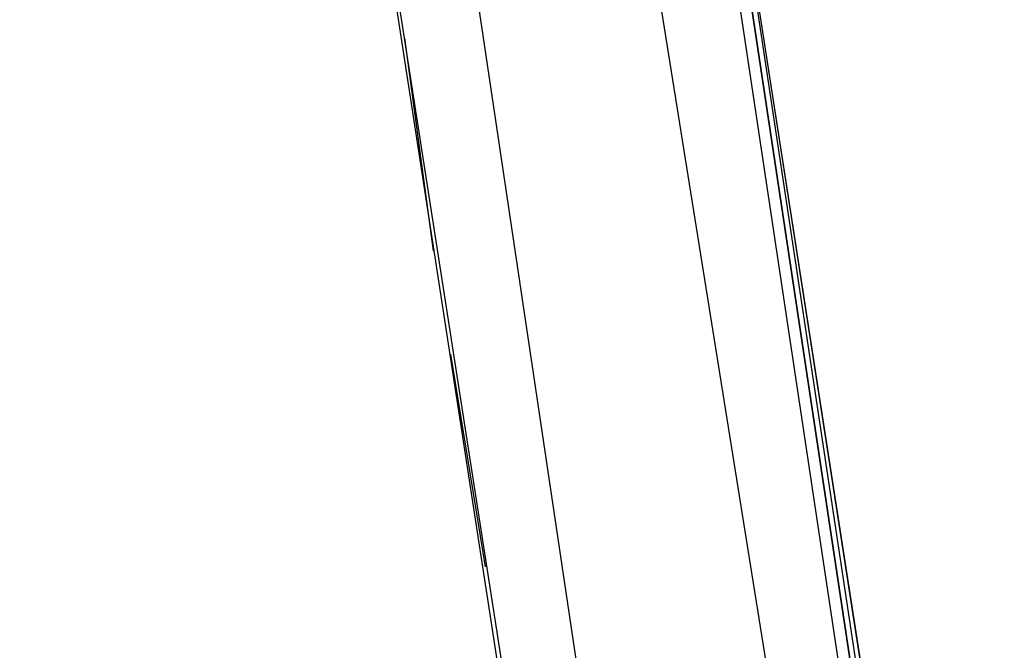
# Model space of a CAD drawing. Header units: feet. Extents: x -79 to 198, y -22 to 181.
# Tile 927 of 982: x 133.99 to 136.27, y 136.85 to 138.31. Entities that reach past the tile are written whole.
import ezdxf

# ---------------------------------------------------------------- set-up
doc = ezdxf.new("R2010")
doc.units = ezdxf.units.FT
doc.layers.add('A-AREA-UNIDAD', color=30, linetype='CONTINUOUS')
doc.layers.add('A-LINEA', color=7, linetype='CONTINUOUS')

msp = doc.modelspace()

# ---------------------------------------------------------------- linework, layer by layer
at = {"layer": 'A-AREA-UNIDAD'}
msp.add_lwpolyline([(137.088, 126.2044), (136.16, 134.0622), (134.688, 143.2533), (134.048, 143.2889), (134, 143.5378), (130.912, 144.9422), (130.4, 144.9422), (130.208, 145.2622), (127.168, 146.4889), (126.672, 146.4889), (126.64, 146.7022), (123.52, 147.8578), (122.88, 147.8933), (122.848, 148.0889), (115.808, 150.2578)], dxfattribs=at)
at = {"layer": 'A-LINEA'}
for p, q in [((135.5733, 134.8444), (135.0267, 138.5111)), ((135.5733, 134.8444), (135.0267, 138.5111)), ((134.9467, 137.7778), (134.88, 138.2711)), ((134.9467, 137.7778), (134.88, 138.2711)), ((135.0667, 137.0444), (134.9867, 137.5378)), ((135.0667, 137.0444), (134.9867, 137.5378))]:
    msp.add_line(p, q, dxfattribs=at)
for points in [[(138.3067, 108.7111), (138.2133, 112.1778), (138.0667, 115.6578), (137.8533, 119.1244), (137.6, 122.5911), (137.28, 126.0578), (136.9067, 129.5244), (136.48, 132.9778), (136, 136.4178), (135.4667, 139.8578), (134.88, 143.2844)], [(138.3067, 108.7111), (138.2133, 112.1778), (138.0667, 115.6578), (137.8533, 119.1244), (137.6, 122.5911), (137.28, 126.0578), (136.9067, 129.5244), (136.48, 132.9778), (136, 136.4178), (135.4667, 139.8578), (134.88, 143.2844)], [(138.3467, 106.2578), (138.2933, 109.6444), (138.1733, 113.0311), (138.0267, 116.4044), (137.8133, 119.7778), (137.5467, 123.1511), (137.2267, 126.5244), (136.8667, 129.8844), (136.4533, 133.2444), (135.9733, 136.5911), (135.4533, 139.9378), (134.88, 143.2711)], [(138.3467, 106.2578), (138.2933, 109.6444), (138.1733, 113.0311), (138.0267, 116.4044), (137.8133, 119.7778), (137.5467, 123.1511), (137.2267, 126.5244), (136.8667, 129.8844), (136.4533, 133.2444), (135.9733, 136.5911), (135.4533, 139.9378), (134.88, 143.2711)], [(137.5067, 106.2578), (137.4533, 109.6311), (137.3467, 112.9911), (137.1867, 116.3644), (136.9733, 119.7244), (136.72, 123.0844), (136.4, 126.4444), (136.04, 129.7911), (135.6267, 133.1378), (135.16, 136.4711), (134.64, 139.8044), (134.0667, 143.1244)], [(137.5067, 106.2578), (137.4533, 109.5911), (137.3467, 112.9244), (137.2, 116.2444), (136.9867, 119.5778), (136.7333, 122.8978), (136.4267, 126.2178), (136.0667, 129.5244), (135.6667, 132.8311), (135.2, 136.1378), (134.6933, 139.4311), (134.1333, 142.7111)], [(136.2, 134.8178), (136.2133, 134.8311), (135.6267, 138.7244), (135.6133, 138.7244), (135.6, 138.7244), (136.1867, 134.8178), (136.2, 134.8178)], [(136.2, 134.8178), (136.2133, 134.8311), (135.6267, 138.7244), (135.6133, 138.7244), (135.6, 138.7244), (136.1867, 134.8178), (136.2, 134.8178)], [(136.2267, 134.8311), (135.64, 138.7244), (135.6267, 138.7244), (136.2133, 134.8311), (136.2133, 134.8178), (136.2267, 134.8311)], [(136.2267, 134.8311), (135.64, 138.7244), (135.6267, 138.7244), (136.2133, 134.8311), (136.2133, 134.8178), (136.2267, 134.8311)]]:
    msp.add_lwpolyline(points, dxfattribs=at)

doc.saveas('drawing.dxf')
